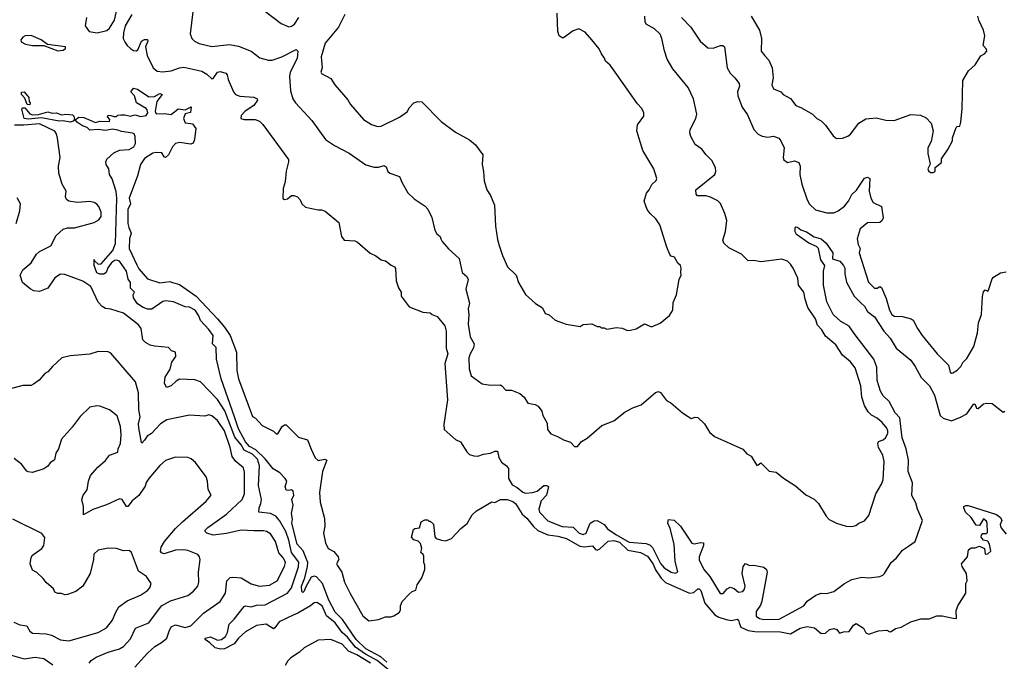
# Model space of a CAD drawing. Extents: x 1771496 to 1971148, y 471553 to 643630.
# Tile 667 of 702: x 1913144 to 1920172, y 559509 to 564089. Entities that reach past the tile are written whole.
import ezdxf

# ---------------------------------------------------------------- set-up
doc = ezdxf.new("R2010")
doc.units = 0

msp = doc.modelspace()

# ---------------------------------------------------------------- linework, layer by layer
at = {"layer": '0CON10XD'}
for points in [[(1913620.6, 564105), (1913612, 564045), (1913640, 564005), (1913695.8, 563995.8), (1913765, 564012.5), (1913785, 564030), (1913821.4, 564085), (1913840, 564170)], [(1914379.5, 564145), (1914360.9, 563989.1), (1914372.2, 563955), (1914391.4, 563935), (1914425, 563920), (1914515, 563897.5), (1914641.9, 563911.9), (1914705, 563900), (1914795, 563863.8), (1914857, 563817), (1914919.5, 563799.5), (1914945, 563801.4), (1915014.7, 563825.3), (1915117.3, 563877.3), (1915128.1, 563865), (1915125, 563813.3), (1915074.4, 563715), (1915069.5, 563685), (1915077.7, 563582.3), (1915092.9, 563525), (1915112, 563495), (1915228.8, 563368.8), (1915326.2, 563235), (1915391.7, 563191.7), (1915495, 563136.9), (1915615, 563054.2), (1915675, 563037.5), (1915705, 563037.5), (1915745, 563048), (1915759.1, 563039.1), (1915772.5, 563005), (1915785, 562993.8), (1915855, 562970), (1915872.9, 562925), (1915913.3, 562853.3), (1915959.7, 562809.7), (1916039.3, 562759.3), (1916057.8, 562737.8), (1916086.3, 562676.3), (1916106.4, 562586.4), (1916121.5, 562561.5), (1916145, 562542.9), (1916150.6, 562525), (1916159.7, 562505), (1916205, 562453.3), (1916280.9, 562385), (1916302.5, 562285), (1916335, 562256), (1916344.4, 562235), (1916329.2, 562165), (1916354.6, 562065), (1916345.4, 562025), (1916350.3, 561985), (1916345.3, 561915), (1916360.4, 561825), (1916388.2, 561775), (1916382.7, 561747.3), (1916358.5, 561705), (1916350.9, 561675), (1916353.4, 561596.6), (1916366.4, 561546.4), (1916445, 561491.2), (1916505, 561480), (1916575, 561482), (1916586.6, 561476.6), (1916614.3, 561444.3), (1916655, 561444), (1916715, 561421.2), (1916745.8, 561395.8), (1916771.7, 561351.7), (1916822.3, 561342.3), (1916845, 561330), (1916871.2, 561295), (1916878.8, 561265), (1916908.3, 561208.3), (1916912.5, 561165), (1916935, 561132), (1916983.4, 561113.4), (1917025, 561089.2), (1917075, 561072.9), (1917105, 561043.8), (1917125, 561042), (1917155, 561079.2), (1917195, 561102.9), (1917298.3, 561191.7), (1917385, 561225.6), (1917465, 561290), (1917525, 561320), (1917580.7, 561339.3), (1917682.5, 561427.5), (1917705, 561434.2), (1917717.6, 561427.6), (1917762.1, 561372.1), (1917792.5, 561355), (1917875, 561283.3), (1917915.9, 561255.9), (1917936.4, 561243.6), (1917965, 561253.3), (1917985, 561250), (1918033.3, 561205), (1918067.5, 561145), (1918103.9, 561113.9), (1918305, 561023.3), (1918335, 560990), (1918365, 560973.3), (1918405, 560907.5), (1918415, 560912.5), (1918435, 560926.7), (1918495, 560866.7), (1918545, 560860), (1918595, 560816.7), (1918682.3, 560762.3), (1918755, 560698.8), (1918815, 560666.7), (1918845.8, 560635.8), (1918901.2, 560545), (1918922.4, 560522.4), (1918974.5, 560494.5), (1919044.5, 560474.5), (1919085, 560472), (1919111.7, 560478.3), (1919134.1, 560495.9), (1919175, 560513.3), (1919205, 560551.2), (1919255.7, 560705), (1919296.4, 560773.6), (1919308.1, 560805), (1919315.8, 560935), (1919305, 560980), (1919273.3, 561035), (1919268.6, 561065), (1919275, 561078), (1919308.8, 561091.2), (1919324, 561105), (1919340.6, 561135), (1919340.9, 561155), (1919335, 561172.5), (1919301.4, 561215), (1919266, 561246), (1919225.3, 561265.3), (1919200.9, 561290.9), (1919173.8, 561335), (1919156.1, 561396.1), (1919148, 561475), (1919108.2, 561605), (1919075, 561646.9), (1919018.1, 561695), (1918968.9, 561768.9), (1918895, 561829.2), (1918869.4, 561875), (1918839.2, 561909.2), (1918825.6, 561955), (1918769.5, 562035), (1918750.5, 562095), (1918742.2, 562145), (1918703.3, 562195), (1918697.8, 562245), (1918666.1, 562316.1), (1918645.6, 562345), (1918624, 562365), (1918585, 562380), (1918435, 562360), (1918385, 562370.8), (1918345, 562368.8), (1918296.6, 562416.6), (1918205, 562460.8), (1918170, 562495), (1918163.3, 562515), (1918182.7, 562577.3), (1918190.8, 562655), (1918177.5, 562705), (1918147.6, 562777.6), (1918127.6, 562797.6), (1918075, 562823.1), (1918045, 562832.2), (1917982.5, 562832.5), (1917973.6, 562843.6), (1917971.2, 562875), (1918106.9, 562985), (1918114.2, 563005), (1918111.4, 563035), (1918085, 563084), (1918043.8, 563123.8), (1918014.3, 563165), (1917965, 563198.1), (1917935, 563256.7), (1917927.7, 563282.3), (1917930.4, 563305), (1917970.9, 563385), (1917977.3, 563415), (1917953.6, 563525), (1917915, 563606), (1917805, 563738.8), (1917766.9, 563806.9), (1917746, 563866), (1917728.5, 563955), (1917715.4, 563985), (1917675, 564024.4), (1917616.6, 564056.6), (1917607.5, 564075), (1917605.8, 564115)], [(1914891.7, 564151.7), (1915011.3, 564061.3), (1915065, 564039.2), (1915085, 564043.1), (1915105, 564057.5), (1915137.5, 564105)], [(1915465, 564126), (1915418.6, 564035), (1915325, 563922), (1915295.6, 563825), (1915302.5, 563745), (1915294.4, 563715), (1915299.2, 563705), (1915365, 563670), (1915393.6, 563623.6), (1915486.8, 563516.8), (1915504.4, 563484.4), (1915598, 563378), (1915655, 563342), (1915697.3, 563327.3), (1915725, 563328.6), (1915855, 563392.5), (1915912.9, 563435), (1915925, 563461.2), (1915957.5, 563495), (1915985, 563506), (1916015, 563503.8), (1916153.2, 563363.2), (1916255.5, 563285.5), (1916355, 563231.4), (1916397.3, 563197.3), (1916450, 563125), (1916445.8, 563055), (1916455.7, 563005), (1916458.3, 562938.3), (1916477.5, 562875), (1916504.3, 562835), (1916532.9, 562765), (1916541.4, 562615), (1916555, 562520), (1916567.3, 562477.3), (1916591.2, 562405), (1916626.4, 562326.4), (1916688.8, 562265), (1916704.1, 562214.1), (1916755, 562127.5), (1916825, 562063.3), (1916875, 562033.3), (1916895, 561993.3), (1916922.3, 561982.3), (1916965, 561943.8), (1917045, 561916.7), (1917145, 561900), (1917165, 561913.3), (1917228.3, 561918.3), (1917265, 561900), (1917285, 561900), (1917295, 561890), (1917315, 561890), (1917335, 561880), (1917405, 561893.3), (1917445, 561887.5), (1917481.7, 561871.7), (1917505, 561873.8), (1917545, 561883.3), (1917605, 561917.5), (1917655, 561896.7), (1917716.1, 561923.9), (1917781.7, 561978.3), (1917806.2, 562015), (1917808.3, 562071.7), (1917832.5, 562125), (1917851.2, 562235), (1917866.7, 562265), (1917862.5, 562285), (1917866.7, 562315), (1917860, 562335), (1917841.7, 562351.7), (1917817.5, 562395), (1917795, 562402.5), (1917783.9, 562413.9), (1917763.3, 562465), (1917713.3, 562625), (1917685, 562668.8), (1917644, 562705), (1917622.5, 562735), (1917600.8, 562795), (1917617.9, 562852.1), (1917638, 562875), (1917656.2, 562913.8), (1917688.3, 562941.7), (1917691.2, 562955), (1917670, 563025), (1917593.1, 563155), (1917548.1, 563295), (1917555, 563340), (1917599.5, 563400.5), (1917598, 563425), (1917585, 563456.7), (1917555, 563490), (1917378.8, 563738.8), (1917358.8, 563765), (1917325, 563793.3), (1917319.2, 563815), (1917296.2, 563845), (1917280.5, 563880.5), (1917228.8, 563945), (1917179.5, 563999.5), (1917135, 564023.3), (1917095, 564008.8), (1917025, 563958.8), (1917015, 563958.8), (1916995, 563973.8), (1916984.3, 564005), (1916980, 564135)], [(1913944.2, 564125.8), (1913895.6, 564045), (1913884.4, 563995), (1913883.1, 563955), (1913896.3, 563926.3), (1913910, 563905), (1913935, 563883.3), (1913955, 563870), (1913975, 563866.2), (1913986.2, 563875), (1914014.1, 563935.9), (1914035, 563948.8), (1914055, 563947.5), (1914057.5, 563935), (1914040.6, 563895), (1914053.8, 563835), (1914096.4, 563746.4), (1914125, 563723.1), (1914165, 563718.2), (1914225, 563724.8), (1914285, 563746.4), (1914315, 563750.4), (1914445, 563721.5), (1914479.8, 563699.8), (1914515, 563666.2), (1914525, 563670), (1914555.7, 563714.3), (1914575, 563718.6), (1914615, 563708.6), (1914625.4, 563695.4), (1914631.8, 563661.8), (1914670, 563575), (1914685, 563555.7), (1914715, 563543.6), (1914815, 563535.6), (1914840, 563525), (1914841.2, 563515), (1914815, 563477.8), (1914753.4, 563436.6), (1914723.8, 563405), (1914722.5, 563385), (1914745, 563377.5), (1914825, 563376.4), (1914855, 563365.5), (1914880.3, 563340.2), (1915062.4, 563092.4), (1915063.3, 563075), (1915045, 563007.5), (1915038.9, 562931.1), (1915024.4, 562885), (1915022, 562812), (1915035, 562806.2), (1915055, 562810), (1915085, 562833.8), (1915100, 562835), (1915126.7, 562825), (1915145, 562802.5), (1915156.7, 562775), (1915185, 562751.2), (1915275, 562732), (1915297, 562733), (1915325, 562723.3), (1915422.3, 562642.3), (1915440.7, 562540.7), (1915460, 562515), (1915535, 562510), (1915555, 562502.5), (1915645, 562422.5), (1915685, 562403.3), (1915724.1, 562374.1), (1915755, 562368.8), (1915796, 562336), (1915820, 562325), (1915827, 562313), (1915831.2, 562225), (1915847.5, 562175), (1915866.7, 562145), (1915866.7, 562116.7), (1915925, 562040), (1916020.7, 562000.7), (1916075, 561996.7), (1916087.5, 561985), (1916125, 561971.2), (1916178.8, 561905), (1916187.1, 561867.1), (1916188.5, 561745), (1916199.4, 561705), (1916178.1, 561635), (1916197.1, 561375), (1916171.2, 561198.8), (1916174.2, 561165), (1916255, 561092.5), (1916290.8, 561075), (1916335.7, 561005.7), (1916355.7, 560985.7), (1916385, 560975.8), (1916415, 560974.4), (1916455, 560987.5), (1916505, 560994), (1916535, 561010.6), (1916555, 561010), (1916564.5, 560964.5), (1916581.9, 560931.9), (1916619.4, 560905), (1916632.2, 560885), (1916632.5, 560815), (1916659.1, 560769.1), (1916695, 560750), (1916735, 560716.2), (1916755, 560709.1), (1916803.3, 560713.3), (1916838.1, 560725), (1916886.2, 560765), (1916905, 560765.4), (1916917.6, 560757.6), (1916905.3, 560695), (1916866.2, 560655), (1916850.7, 560595), (1916855.5, 560575), (1916915, 560511.8), (1917015, 560471.7), (1917095, 560467.8), (1917137.8, 560425), (1917165, 560413.6), (1917187.5, 560425), (1917215.4, 560494.6), (1917245, 560511.5), (1917265, 560513.5), (1917316, 560486), (1917340.9, 560455), (1917398.2, 560415), (1917495, 560358.7), (1917615, 560350), (1917645, 560338.4), (1917661.7, 560321.7), (1917717.3, 560207.3), (1917745, 560175.6), (1917795, 560145.7), (1917825, 560139.2), (1917843, 560147), (1917822.5, 560222.5), (1917815.4, 560345), (1917787.9, 560457.9), (1917771.4, 560495), (1917775, 560522.5), (1917815, 560516.9), (1917861.2, 560475), (1917942.8, 560352.8), (1917958.1, 560348.1), (1918005, 560358.6), (1918026, 560355), (1918024.3, 560335), (1917993.1, 560255), (1917995, 560234), (1918027.1, 560165), (1918070, 560115), (1918145, 559993.3), (1918165, 559993.3), (1918194.1, 560025.9), (1918215, 560037.5), (1918245, 560028.8), (1918275, 560002), (1918305, 560008), (1918318.9, 560025), (1918323.3, 560045), (1918300.6, 560135), (1918307.5, 560185), (1918325, 560207.5), (1918353.4, 560193.4), (1918385, 560195.8), (1918455, 560182), (1918474, 560165), (1918478.5, 560145), (1918440.6, 559939.4), (1918430.8, 559909.2), (1918402.1, 559865), (1918402, 559832), (1918423.8, 559815), (1918455, 559808.5), (1918565, 559810.9), (1918742, 559905), (1918765, 559939.4), (1918827.8, 559982.2), (1918865, 559996.9), (1918905, 559994.6), (1918955, 560008.7), (1919031.4, 560065), (1919085, 560092.5), (1919155, 560110.8), (1919205, 560106), (1919285, 560115.6), (1919305, 560124.4), (1919317.1, 560135), (1919363.8, 560215), (1919402.7, 560247.3), (1919445, 560303.8), (1919488.9, 560331.1), (1919535.6, 560365), (1919589.5, 560515), (1919553.1, 560595), (1919541.7, 560641.7), (1919511.9, 560691.9), (1919516.9, 560783.1), (1919486.9, 560865), (1919487.8, 560945), (1919472.6, 561025), (1919444.1, 561104.1), (1919427, 561247), (1919393.9, 561283.9), (1919349.6, 561365), (1919307.8, 561405), (1919288.5, 561438.5), (1919264.6, 561515), (1919261.3, 561608.7), (1919241.3, 561665), (1919100.4, 561850.4), (1919065, 561901.5), (1919004.8, 561934.8), (1918950.5, 561985), (1918904.7, 562075), (1918882.8, 562195), (1918880.6, 562295), (1918890.5, 562335), (1918862.6, 562375), (1918845.5, 562455.5), (1918830.9, 562470.9), (1918777.5, 562495), (1918690, 562555), (1918680, 562575), (1918680, 562605), (1918685, 562610), (1918695, 562607.5), (1918718.8, 562588.8), (1918761.2, 562575), (1918815, 562540), (1918865, 562525.5), (1918901.2, 562495), (1918948.8, 562425), (1918945, 562383.3), (1918998, 562365), (1919025.5, 562335), (1919033.3, 562315), (1919033.3, 562275), (1919045.5, 562215.5), (1919101.1, 562115), (1919148, 562068), (1919174.5, 562045), (1919196.8, 562006.8), (1919245, 561967.5), (1919312.6, 561865), (1919356.6, 561816.6), (1919401.1, 561745), (1919505, 561659.6), (1919536.6, 561615), (1919578.7, 561535), (1919638.8, 561475), (1919675, 561409.5), (1919714.2, 561264.2), (1919735, 561244.4), (1919795, 561225.6), (1919858.6, 561251.4), (1919905, 561276.7), (1919955, 561347.1), (1919965, 561342.5), (1919975, 561316.7), (1919985, 561314.2), (1920025, 561346.7), (1920045, 561351.9), (1920085, 561350), (1920165, 561287.5), (1920176.1, 561293.9)], [(1917867.1, 564105), (1917933.6, 564036.4), (1918000.5, 563935), (1918055, 563889.1), (1918095, 563885.5), (1918145.7, 563905.7), (1918164.2, 563904.2), (1918175.8, 563895.8), (1918193.3, 563745), (1918215, 563707.1), (1918249.4, 563675), (1918280, 563635), (1918281.4, 563615), (1918267.5, 563575), (1918271.1, 563545), (1918301.9, 563465), (1918339.7, 563409.7), (1918383.5, 563305), (1918415, 563272.2), (1918445, 563257.3), (1918485, 563250), (1918525, 563257.1), (1918563.6, 563243.6), (1918578.1, 563225), (1918600, 563175), (1918592.9, 563105), (1918599.2, 563089.2), (1918625, 563070), (1918675, 563080.8), (1918705, 563071.2), (1918715.6, 563045), (1918712.7, 562985), (1918727.5, 562915), (1918764, 562804), (1918782.7, 562772.7), (1918825, 562732.7), (1918905, 562711.8), (1918955, 562710.9), (1918987.1, 562725), (1919030.7, 562759.3), (1919061.2, 562795), (1919085, 562841.4), (1919117.6, 562872.4), (1919175, 562958.1), (1919196.2, 562966.2), (1919213.3, 562955), (1919207.1, 562865), (1919218.6, 562815), (1919235.7, 562785.7), (1919296.6, 562756.6), (1919308, 562675), (1919301.2, 562655), (1919285, 562641.4), (1919195, 562638.9), (1919144.1, 562595.9), (1919122.9, 562525), (1919129.6, 562485), (1919143.5, 562455), (1919135.4, 562425), (1919202.5, 562215), (1919245, 562172.9), (1919265, 562173.8), (1919285, 562183.8), (1919295, 562178.8), (1919329.2, 562099.2)], [(1918365.8, 564115), (1918425.4, 564015.4), (1918440, 563955), (1918435.6, 563865.6), (1918462.6, 563832.6), (1918491.1, 563801.1), (1918515.6, 563745), (1918521.9, 563675), (1918513.3, 563625), (1918525, 563596.7), (1918577.5, 563575), (1918593.3, 563555), (1918646.4, 563526.4), (1918685, 563476.2), (1918725, 563461.2), (1918802.5, 563415), (1918834.2, 563384.2), (1918865, 563366.7), (1918895, 563336.7), (1918950.5, 563260.5), (1918975, 563242.5), (1919016.4, 563243.6), (1919055, 563258.8), (1919075, 563272.5), (1919135, 563350), (1919185, 563381.2), (1919258.7, 563388.7), (1919327, 563373), (1919385, 563370), (1919505, 563412), (1919575, 563408.8), (1919615, 563388), (1919649.7, 563349.7), (1919664, 563295), (1919649.3, 563220.7), (1919626.7, 563175), (1919627.5, 563135), (1919643, 563057), (1919627.5, 563025), (1919631.2, 563011.2), (1919645, 562997.5), (1919665, 562997.5), (1919680, 563005), (1919680, 563035), (1919725, 563070), (1919723.3, 563096.7), (1919768.3, 563161.7), (1919802.5, 563225), (1919803.3, 563245), (1919829.3, 563320.7), (1919835, 563327.5), (1919855, 563330), (1919863, 563357), (1919870.8, 563455), (1919877.5, 563655), (1919916.7, 563725), (1919965, 563767.5), (1920005, 563832.5), (1920030, 563845), (1920046.7, 563865), (1920045, 563880), (1920022.5, 563905), (1920033.8, 563975), (1920023.3, 564015), (1919990.6, 564085), (1919984.4, 564115)], [(1913415, 563866), (1913455, 563872.5), (1913470, 563885), (1913470, 563895), (1913343, 563913), (1913296, 563945), (1913225, 563977.5), (1913182.5, 563975), (1913165.7, 563965), (1913151.9, 563945), (1913155, 563932.5), (1913185, 563914.6), (1913234.5, 563905.5), (1913316.4, 563906.4), (1913415, 563866)], [(1913215, 563481.2), (1913197.5, 563485), (1913180, 563530), (1913157.5, 563555), (1913156.9, 563573.1), (1913175, 563573.5), (1913209.5, 563535), (1913211.2, 563505), (1913218, 563495), (1913215, 563481.2)], [(1913703.9, 563306.1), (1913645, 563301.9), (1913625, 563320), (1913591.2, 563331.2), (1913555.4, 563355.4), (1913540, 563375), (1913565, 563394.4), (1913600.7, 563390.7), (1913685, 563355.8), (1913715, 563364.2), (1913785, 563363.8), (1913787, 563377), (1913770, 563395), (1913775, 563407.5), (1913795, 563406.7), (1913815, 563397.5), (1913835, 563397.5), (1913845, 563407.5), (1913865, 563410), (1913895, 563410), (1913935, 563400), (1913965, 563411.2), (1914009.5, 563399.5), (1914046.2, 563405), (1914057.5, 563425), (1914053.8, 563445), (1914045.6, 563455.6), (1913977, 563497), (1913962.5, 563545), (1913937.5, 563575), (1913955, 563600), (1913985, 563592.5), (1914065, 563538.8), (1914105, 563540), (1914145, 563562.5), (1914160, 563555), (1914123.6, 563506.4), (1914110, 563435), (1914118.3, 563418.3), (1914175, 563420), (1914225, 563413.3), (1914275, 563452), (1914325, 563446.7), (1914368.3, 563468.3), (1914363, 563427), (1914325, 563417.5), (1914312.5, 563385), (1914325, 563353.3), (1914365, 563347.5), (1914376.4, 563346.4), (1914402, 563312), (1914392, 563235), (1914381.7, 563208.3), (1914365, 563200), (1914285, 563212.9), (1914256.2, 563205), (1914235, 563180.8), (1914205, 563123.8), (1914185, 563106.7), (1914175, 563110), (1914159.2, 563139.2), (1914115, 563141.8), (1914095, 563137.3), (1914035, 563097.5), (1914006, 563055), (1913983.8, 562975), (1913924.3, 562815), (1913934, 562775), (1913915.6, 562734.4), (1913916.5, 562635), (1913921.9, 562605), (1913940, 562565), (1913926.9, 562525), (1913925.6, 562455), (1913979.4, 562339.4), (1913995, 562311.2), (1914055, 562240), (1914145, 562210.8), (1914215, 562220), (1914235, 562213.3), (1914285, 562199.4), (1914402.5, 562115), (1914556.4, 561955), (1914606.2, 561895), (1914645.3, 561835), (1914691.5, 561715), (1914694.7, 561585.3), (1914704.6, 561524.6), (1914805, 561257.5), (1914827.5, 561245), (1914875, 561193.3), (1914955, 561152.5), (1914975, 561132.5), (1914986.4, 561133.6), (1915017.5, 561185), (1915035, 561197.5), (1915045, 561197.5), (1915135, 561109.2), (1915199.3, 561089.3), (1915224.3, 561024.3), (1915253, 560963), (1915275, 560942), (1915322.3, 560952.3), (1915336.7, 560945), (1915305.7, 560865), (1915284, 560715), (1915288, 560645), (1915318.5, 560528.5), (1915322.3, 560475), (1915313.5, 560423.5), (1915326.5, 560355), (1915345, 560313.8), (1915385, 560293.1), (1915417.5, 560255), (1915421.8, 560235), (1915405.7, 560205), (1915409.4, 560195), (1915442.5, 560145), (1915462.1, 560075), (1915503.2, 559993.2), (1915594.3, 559835), (1915635, 559797.5), (1915705, 559807.5), (1915755, 559827.5), (1915793, 559827), (1915815, 559833.3), (1915853, 559857), (1915862.5, 559875), (1915862.5, 559905), (1915873, 559937), (1915925, 559987.5), (1915945, 560007.5), (1915972.5, 560017.5), (1915980, 560055), (1916014.2, 560105.8), (1916036, 560165), (1916035.9, 560195.9), (1916027.5, 560215), (1916029.3, 560259.3), (1916023, 560273), (1916007.5, 560285), (1916013.3, 560315), (1916005, 560350), (1915987, 560367), (1915957, 560377), (1915940, 560395), (1915955, 560450), (1915965, 560457.5), (1915998.3, 560461.7), (1916010, 560505), (1916035, 560520), (1916055, 560520), (1916065, 560510), (1916075, 560510), (1916098.3, 560488.3), (1916108.3, 560398.3), (1916117, 560387), (1916155, 560373.3), (1916185, 560370), (1916225, 560386), (1916293.1, 560456.9), (1916337.2, 560492.8), (1916374.2, 560555.8), (1916405.3, 560584.7), (1916515, 560647.1), (1916535, 560644), (1916575.4, 560664.6), (1916624.5, 560664.5), (1916665, 560649.5), (1916683.3, 560635), (1916730.9, 560560.9), (1916765, 560532.1), (1916811.3, 560471.3), (1916843, 560443), (1916915, 560412.5), (1916985, 560402.5), (1917048.1, 560385), (1917141.9, 560331.9), (1917175, 560327.1), (1917233.8, 560333.8), (1917255, 560306.9), (1917265, 560303.9), (1917285, 560312.7), (1917345, 560367), (1917385, 560370.9), (1917425, 560359.2), (1917485, 560302.5), (1917575, 560286.4), (1917625, 560259), (1917665, 560203.1), (1917682.9, 560162.9), (1917722.1, 560102.1), (1917755, 560071.1), (1917925, 559994.7), (1917955, 559999.6), (1917985, 560026.9), (1917995, 560027.5), (1918005.4, 560015), (1918035.3, 559925.3), (1918105, 559842), (1918135, 559823.4), (1918186.7, 559806.7), (1918225, 559801.6), (1918265, 559811.1), (1918275, 559804), (1918279.7, 559785), (1918292.4, 559752.4), (1918345, 559728.4), (1918391.7, 559721.7), (1918575, 559720.3), (1918645, 559706.4), (1918716.2, 559745), (1918765, 559758.5), (1918817.3, 559747.3), (1918865, 559707.6), (1918895, 559710), (1918925, 559735.9), (1918955, 559744.2), (1918977, 559737), (1918995, 559710), (1919025, 559720), (1919065, 559722.9), (1919095, 559767.5), (1919115, 559778.6), (1919166.1, 559746.1), (1919185, 559711.9), (1919205, 559703.2), (1919275, 559726.9), (1919335, 559731.2), (1919355, 559720), (1919365, 559721.2), (1919395, 559744.2), (1919435, 559753.3), (1919505, 559790.8), (1919577, 559813), (1919635, 559811.9), (1919690, 559835), (1919730, 559835), (1919806.7, 559816.7), (1919830, 559815), (1919829.3, 559870.7), (1919840, 559905), (1919898, 559995), (1919897.5, 560065), (1919906.7, 560085), (1919902.5, 560135), (1919871.2, 560185), (1919866.2, 560205), (1919910, 560255), (1919916.2, 560305), (1919935, 560318.9), (1919965, 560320), (1919995, 560331.5), (1920031.1, 560315), (1920035, 560273.8), (1920055, 560275.5), (1920075.6, 560295), (1920066.7, 560345), (1920055, 560367.5), (1920025, 560374), (1920007.5, 560395), (1920009.1, 560410.9), (1920018.2, 560421.8), (1920045, 560422), (1920051.7, 560428.3), (1920050.3, 560495), (1920045, 560508.9), (1920025, 560526), (1919995, 560480), (1919971.4, 560481.4), (1919935.4, 560535.4), (1919895.6, 560575), (1919882.5, 560605), (1919883.8, 560615), (1919897.3, 560622.7), (1919915, 560621.9), (1920117.3, 560557.3), (1920144.2, 560535), (1920154.2, 560515), (1920142.1, 560485), (1920146.7, 560465), (1920185, 560417.5)], [(1913505, 563357.8), (1913455, 563367.1), (1913425.4, 563364.6), (1913298.4, 563388.4), (1913205, 563379.8), (1913176.7, 563385), (1913158.8, 563451.2), (1913165, 563460), (1913179.7, 563459.7), (1913215, 563418.1), (1913235, 563410.9), (1913277.2, 563412.8), (1913345, 563431.1), (1913375, 563422.5), (1913405, 563423.5), (1913445, 563409.2), (1913475.6, 563414.4), (1913521.2, 563411.2), (1913530.7, 563400.7), (1913534, 563376), (1913525, 563364), (1913505, 563357.8)], [(1915095, 559839.5), (1914995, 559791.5), (1914965, 559748.1), (1914955, 559742.2), (1914904.1, 559774.1), (1914835, 559763.8), (1914755, 559720.9), (1914706.7, 559675), (1914675.2, 559634.8), (1914605, 559598.1), (1914576.5, 559596.5), (1914538.5, 559605), (1914502.1, 559642.1), (1914467.5, 559665), (1914467.5, 559675), (1914505, 559684.5), (1914555, 559661.4), (1914585.4, 559664.6), (1914612.7, 559687.3), (1914628.2, 559715), (1914639.4, 559775), (1914675, 559810), (1914745, 559900), (1914755, 559904.7), (1914795, 559898.1), (1914835, 559910), (1914895, 559913.7), (1915055, 559996.6), (1915085, 560033.5), (1915133.1, 560183.1), (1915136.3, 560216.3), (1915084.3, 560285), (1915064.1, 560375), (1915043.6, 560435), (1914999.1, 560515), (1914973.3, 560545), (1914935, 560563.3), (1914850.8, 560575), (1914852.2, 560605), (1914864.8, 560635.2), (1914868.9, 560665), (1914847.8, 560765), (1914854.4, 560905), (1914841.3, 560951.3), (1914805, 560989.2), (1914745.9, 561015.9), (1914724.8, 561055), (1914680.3, 561110.3), (1914607.4, 561297.4), (1914555, 561379.2), (1914435, 561504.4), (1914395, 561518.1), (1914285, 561522.6), (1914260.2, 561509.8), (1914225, 561476.2), (1914192, 561465), (1914178.2, 561495), (1914181.8, 561538.2), (1914218, 561595), (1914229.2, 561645), (1914258, 561685), (1914256.7, 561715), (1914227.5, 561725), (1914205, 561750), (1914105, 561758.8), (1914076.1, 561766.1), (1914042.5, 561785), (1914023.8, 561805), (1914010, 561885), (1913991.7, 561911.7), (1913884.2, 561994.2), (1913795, 562022.9), (1913755, 562027.5), (1913731.7, 562041.7), (1913705, 562073.8), (1913650.4, 562185), (1913595, 562222.7), (1913465, 562271.2), (1913435, 562273.8), (1913395, 562245.7), (1913345, 562172.9), (1913285, 562149.2), (1913245.4, 562154.6), (1913218.2, 562168.2), (1913164.2, 562214.2), (1913147.2, 562265), (1913165.4, 562304.6), (1913225.1, 562354.9), (1913263.2, 562415), (1913285, 562434.7), (1913365, 562476), (1913405, 562549.2), (1913455, 562594.7), (1913485, 562603.2), (1913535, 562603.6), (1913675, 562641.5), (1913709.4, 562660.6), (1913725.3, 562685), (1913725, 562716.7), (1913708.2, 562755), (1913695, 562772.9), (1913675, 562784.4), (1913645, 562791.2), (1913554.6, 562785.4), (1913495, 562794.4), (1913477.1, 562807.1), (1913471.4, 562825), (1913475.5, 562865), (1913446.2, 562915), (1913423.7, 562995), (1913421.4, 563045), (1913431.4, 563105), (1913413.4, 563243.4), (1913407.5, 563275), (1913393.8, 563293.8), (1913285.6, 563345.6), (1913174.1, 563335.9), (1913107.6, 563337.6)], [(1915765, 559503), (1915721.3, 559541.3), (1915615, 559599.2), (1915545.4, 559665), (1915447.5, 559807.5), (1915395, 559859.7), (1915351, 559945), (1915304.9, 560064.9), (1915262.3, 560112.3), (1915245, 560117.8), (1915225, 560110.8), (1915183, 560037), (1915175, 560010), (1915165, 560000), (1915158.6, 560008.6), (1915154.8, 560045), (1915178.4, 560105), (1915199.2, 560185), (1915199.5, 560215), (1915167.1, 560297.1), (1915125, 560345.6), (1915087.3, 560495), (1915090.5, 560525), (1915083.1, 560565), (1915096.2, 560625), (1915086.2, 560665), (1915100, 560695), (1915096.7, 560725), (1915085, 560733.3), (1915065, 560727.5), (1915045, 560732), (1915039.4, 560755), (1915051.5, 560795), (1915039.6, 560815), (1915000.9, 560855), (1914953.4, 560883.4), (1914895.2, 560955), (1914829, 561019), (1914783.4, 561043.4), (1914755.4, 561075), (1914705, 561168.5), (1914676.4, 561253.6), (1914582.9, 561525), (1914548, 561665), (1914545, 561750), (1914519.2, 561775), (1914525.6, 561835), (1914495, 561878), (1914433.2, 561943.2), (1914422.9, 561975), (1914396.9, 562015), (1914355, 562036.9), (1914325, 562040), (1914242.5, 562075), (1914185, 562082.9), (1914165, 562078.5), (1914085.8, 562024.2), (1914055, 562023.8), (1914024.4, 562035), (1913985, 562061.4), (1913955.8, 562105), (1913954.8, 562125.2), (1913963.3, 562145), (1913933.8, 562173.8), (1913933.7, 562213.7), (1913917.1, 562237.1), (1913906.9, 562295), (1913855, 562364.6), (1913835, 562373.1), (1913820.3, 562370.3), (1913797.4, 562352.6), (1913772.4, 562317.6), (1913760, 562285), (1913745, 562274.1), (1913715, 562272.8), (1913695, 562281.8), (1913674.6, 562335), (1913675, 562377.5), (1913677.5, 562367.5), (1913704.3, 562344.3), (1913725, 562347.1), (1913808.9, 562441.1), (1913827.6, 562492.4), (1913837.7, 562815), (1913832.8, 562862.8), (1913803.2, 562953.2), (1913783.6, 562985), (1913778.9, 563025), (1913760.5, 563055), (1913757.9, 563075), (1913766.5, 563095), (1913815, 563139.6), (1913855, 563158.1), (1913925, 563163.1), (1913958.3, 563181.7), (1913969.2, 563205), (1913968.8, 563255), (1913960, 563275), (1913950, 563280), (1913870.8, 563290.8), (1913845, 563301.5), (1913805, 563307.7), (1913755, 563298.7), (1913703.9, 563306.1)], [(1913119.4, 562635), (1913144.3, 562725), (1913149.2, 562775), (1913125, 562818.8)], [(1919329.2, 562099.2), (1919353.4, 562015), (1919369.3, 561985), (1919385, 561974.2), (1919445, 561970.9), (1919506.7, 561955), (1919522.5, 561945), (1919552.5, 561885), (1919587.1, 561835), (1919694, 561705), (1919774.1, 561624.1), (1919785, 561573.3), (1919795, 561566.7), (1919805, 561568.8), (1919835, 561587.5), (1919862.5, 561615), (1919877, 561643), (1919905, 561670), (1919953.9, 561756.1), (1919980.8, 561855), (1919988, 561925), (1920008.9, 561985), (1920017, 562113), (1920025, 562146.7), (1920035, 562160), (1920055, 562152.5), (1920060.7, 562159.3), (1920085, 562240), (1920095, 562252.5), (1920145, 562283.3), (1920185, 562290)], [(1914210, 559725), (1914224.4, 559755), (1914255, 559769.5), (1914325, 559750), (1914365, 559762.9), (1914455, 559853.1), (1914574.7, 559935.3), (1914612.7, 559995), (1914621.5, 560085), (1914645, 560106.9), (1914665, 560111.1), (1914725, 560105.5), (1914795, 560063.5), (1914855, 560045.5), (1914927.3, 560052.7), (1914980.6, 560085), (1915034.6, 560185), (1915040, 560215), (1915027.3, 560245), (1914992.7, 560282.7), (1914968.9, 560365), (1914935, 560419.1), (1914906.6, 560436.6), (1914885, 560441.8), (1914815, 560439.6), (1914725, 560446), (1914619.4, 560420.6), (1914525, 560409.2), (1914480, 560425), (1914468.6, 560435), (1914468.6, 560445), (1914487.1, 560465), (1914621.1, 560558.9), (1914731.8, 560665), (1914748.9, 560705), (1914748.9, 560858.9), (1914741.1, 560891.1), (1914685.9, 560935.9), (1914660.5, 560970.5), (1914647.2, 561035), (1914606.1, 561155), (1914555, 561227.8), (1914515, 561262.5), (1914495, 561268), (1914465, 561258.8), (1914355, 561266.2), (1914195, 561234.2), (1914149.2, 561205), (1914085.3, 561134.7), (1914052.9, 561117.1), (1914035, 561088.6), (1914015, 561067.5), (1914012, 561072), (1913993.1, 561176.9), (1913992.7, 561205), (1914004.4, 561255), (1913993.4, 561305), (1913991.9, 561425), (1913971.1, 561505), (1913795, 561710), (1913775, 561717.5), (1913705, 561722), (1913645, 561702.5), (1913505, 561690), (1913445, 561676), (1913376.7, 561615), (1913345, 561576.7), (1913323.3, 561565), (1913282.7, 561517.3), (1913242.1, 561487.9), (1913225, 561479.2), (1913165, 561477.8), (1913068.7, 561451.3)], [(1913639.2, 559495), (1913654.2, 559515), (1913690.6, 559539.4), (1913775, 559575.4), (1913855, 559598.8), (1913884.3, 559615), (1913935, 559670.8), (1913970, 559745), (1914065.3, 559784.7), (1914155.6, 559905), (1914219.8, 559940.2), (1914345, 559979.5), (1914385, 560010), (1914415.3, 560044.7), (1914422.7, 560075), (1914420, 560145), (1914431.5, 560235), (1914427.8, 560255), (1914415, 560272.9), (1914345, 560301.5), (1914315, 560305.4), (1914255, 560302.1), (1914175, 560277.5), (1914155, 560284.4), (1914148.1, 560295), (1914153.8, 560325), (1914176.5, 560365), (1914255, 560458.6), (1914304.7, 560505.3), (1914475, 560652.5), (1914510, 560695), (1914488.6, 560735), (1914484.2, 560795), (1914475.5, 560825.5), (1914399.7, 560929.7), (1914367.5, 560955), (1914344.1, 560964.1), (1914255, 560966.9), (1914185, 560944), (1914145, 560908), (1914066, 560815), (1914045.8, 560785), (1914039.5, 560760.5), (1913995, 560694), (1913946, 560655), (1913915, 560613.8), (1913905, 560613.3), (1913874.2, 560664.2), (1913855, 560670), (1913763.6, 560626.4), (1913666.4, 560593.6), (1913600, 560555), (1913598.9, 560615), (1913588.1, 560665), (1913597.5, 560695), (1913625, 560733.3), (1913634.7, 560795.3), (1913648.5, 560835), (1913702.3, 560895), (1913756.6, 560943.4), (1913785, 560980.5), (1913845, 561003.3), (1913846.2, 561025), (1913862.9, 561065), (1913867.1, 561125), (1913862.2, 561185), (1913840.5, 561260.5), (1913785, 561303.8), (1913715, 561330), (1913695, 561334), (1913645, 561324), (1913575, 561258), (1913519.3, 561180.7), (1913441.2, 561095), (1913420, 561025), (1913401.2, 560995), (1913393, 560947), (1913360, 560925), (1913345, 560902.5), (1913315, 560883.3), (1913235, 560857.5), (1913205, 560862.5), (1913195, 560867.5), (1913157.7, 560917.7), (1913105, 560957.5)], [(1913101.2, 559788.8), (1913145, 559769.1), (1913195, 559762.9), (1913215.4, 559725.4), (1913235, 559710.5), (1913332.5, 559705), (1913371.2, 559695), (1913435, 559661.5), (1913495, 559655.6), (1913705, 559714.5), (1913762.8, 559747.2), (1913807, 559803), (1913826.9, 559855), (1913852.4, 559897.6), (1913909.8, 559940.2), (1914005, 559982.5), (1914055, 560014), (1914072, 560035), (1914081.2, 560065), (1914050, 560115), (1913992.7, 560152.7), (1913941.2, 560285), (1913925, 560301.2), (1913885, 560298), (1913834.3, 560314.3), (1913775, 560317.5), (1913705, 560303.3), (1913673.3, 560275), (1913671.2, 560235), (1913646.2, 560135), (1913594.2, 560045.8), (1913545, 560008), (1913485, 559986), (1913465, 559983.8), (1913443, 559993), (1913415, 559993.3), (1913393.6, 560003.6), (1913385, 560027.5), (1913333, 560073), (1913311.2, 560101.2), (1913265, 560143.3), (1913235, 560160), (1913218.8, 560205), (1913225, 560250), (1913235, 560266.7), (1913301.2, 560315), (1913316.2, 560335), (1913323.8, 560393.8), (1913302.5, 560422.5), (1913095, 560524.3)], [(1915805.8, 559425.8), (1915695, 559515.1), (1915611.4, 559561.4), (1915541.5, 559611.5), (1915482.7, 559682.7), (1915445.9, 559715), (1915394.8, 559785), (1915334.3, 559834.3), (1915303.3, 559905), (1915265, 559930), (1915245, 559927.5), (1915220, 559905), (1915128, 559852), (1915095, 559839.5)], [(1913965, 559466.4), (1914055, 559568.5), (1914107.5, 559615), (1914155, 559642.9), (1914193.3, 559675), (1914210, 559725)], [(1915647, 559495), (1915549.7, 559555), (1915492, 559582), (1915445, 559631.1), (1915365, 559665.5), (1915275, 559660.6), (1915175.5, 559604.5), (1915141.2, 559575), (1915078.6, 559535), (1915057.5, 559512.5), (1915039.8, 559480.2)], [(1913075, 559555.7), (1913175, 559527.1), (1913255, 559538.5), (1913315, 559530), (1913380, 559485)]]:
    msp.add_lwpolyline(points, dxfattribs=at)

doc.saveas('drawing.dxf')
